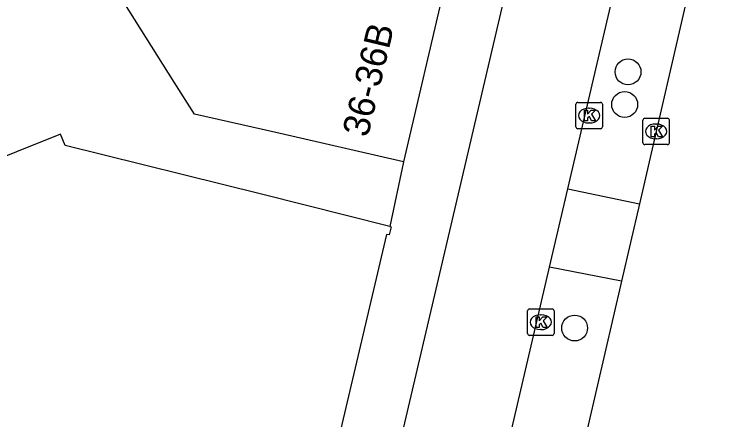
# Model space of a CAD drawing. Extents: x 161087 to 161922, y 382574 to 383873.
# Drawn here: x 161822.2 to 161848.67, y 382622.42 to 382637.76 of the extents above; entities that cross this region are included whole.
import ezdxf

# ---------------------------------------------------------------- set-up
doc = ezdxf.new("R2010")
doc.units = 0
for name, color, linetype in [('IMGEO_Boom', 7, 'Continuous'), ('IMGEO_Fietspad_gesloten', 7, 'Continuous'), ('IMGEO_Kolk', 7, 'Continuous'), ('IMGEO_Pand', 7, 'Continuous'), ('IMGEO_Pand_nummerreeks', 7, 'Continuous'), ('IMGEO_Rijbaan_lokaal_gesloten', 7, 'Continuous'), ('IMGEO_Voetpad_open', 7, 'Continuous')]:
    doc.layers.add(name, color=color, linetype=linetype)

msp = doc.modelspace()

# ---------------------------------------------------------------- linework, layer by layer
at = {"layer": 'IMGEO_Boom'}
for centre in [(161845.383, 382635.571), (161845.257, 382634.34), (161843.367, 382625.896)]:
    msp.add_circle(centre, 0.489, dxfattribs=at)
at = {"layer": 'IMGEO_Fietspad_gesloten'}
for points in [[(161847.637, 382667.997), (161836.808, 382621.723)], [(161843.11, 382631.153), (161846.012, 382643.59)], [(161842.421, 382628.201), (161843.11, 382631.153)], [(161840.604, 382620.414), (161842.421, 382628.201)]]:
    msp.add_lwpolyline(points, dxfattribs=at)
at = {"layer": 'IMGEO_Kolk'}
for p, q in [((161843.414, 382633.496), (161843.414, 382634.348)), ((161843.489, 382634.422), (161844.341, 382634.422)), ((161843.902, 382634.202), (161843.927, 382634.202)), ((161844.415, 382634.348), (161844.415, 382633.496)), ((161845.942, 382632.897), (161845.942, 382633.749)), ((161846.017, 382633.823), (161846.869, 382633.823)), ((161846.943, 382633.749), (161846.943, 382632.897)), ((161844.341, 382633.422), (161843.489, 382633.422)), ((161843.925, 382633.642), (161843.9, 382633.642)), ((161846.43, 382633.603), (161846.455, 382633.603)), ((161846.453, 382633.043), (161846.428, 382633.043)), ((161846.869, 382632.823), (161846.017, 382632.823)), ((161841.587, 382625.691), (161841.587, 382626.543)), ((161841.662, 382626.617), (161842.514, 382626.617)), ((161842.588, 382626.543), (161842.588, 382625.691)), ((161842.075, 382626.397), (161842.1, 382626.397)), ((161842.098, 382625.837), (161842.073, 382625.837)), ((161842.514, 382625.617), (161841.662, 382625.617))]:
    msp.add_line(p, q, dxfattribs=at)
for points in [[(161843.414, 382633.496), (161843.414, 382634.348)], [(161843.489, 382634.422), (161844.341, 382634.422)], [(161844.415, 382634.348), (161844.415, 382633.496)], [(161843.735, 382634.122), (161843.858, 382634.122), (161843.858, 382633.971), (161843.988, 382634.122), (161844.152, 382634.122), (161844.006, 382633.971), (161844.159, 382633.722), (161844.007, 382633.722), (161843.922, 382633.886), (161843.858, 382633.819), (161843.858, 382633.722), (161843.735, 382633.722), (161843.735, 382634.122)], [(161845.942, 382632.897), (161845.942, 382633.749)], [(161846.017, 382633.823), (161846.869, 382633.823)], [(161846.943, 382633.749), (161846.943, 382632.897)], [(161844.341, 382633.422), (161843.489, 382633.422)], [(161846.263, 382633.523), (161846.386, 382633.523), (161846.386, 382633.372), (161846.516, 382633.523), (161846.68, 382633.523), (161846.534, 382633.372), (161846.687, 382633.123), (161846.535, 382633.123), (161846.45, 382633.287), (161846.386, 382633.22), (161846.386, 382633.123), (161846.263, 382633.123), (161846.263, 382633.523)], [(161846.869, 382632.823), (161846.017, 382632.823)], [(161841.587, 382625.691), (161841.587, 382626.543)], [(161841.662, 382626.617), (161842.514, 382626.617)], [(161842.588, 382626.543), (161842.588, 382625.691)], [(161841.908, 382626.317), (161842.031, 382626.317), (161842.031, 382626.166), (161842.161, 382626.317), (161842.325, 382626.317), (161842.179, 382626.166), (161842.332, 382625.917), (161842.18, 382625.917), (161842.095, 382626.081), (161842.031, 382626.014), (161842.031, 382625.917), (161841.908, 382625.917), (161841.908, 382626.317)], [(161842.514, 382625.617), (161841.662, 382625.617)]]:
    msp.add_lwpolyline(points, dxfattribs=at)
for centre, start, end in [((161843.491, 382634.346), 91.552, 178.448), ((161843.491, 382634.346), 91.552, 178.448), ((161844.339, 382634.346), 1.552, 88.448), ((161844.339, 382634.346), 1.552, 88.448), ((161846.019, 382633.747), 91.552, 178.448), ((161846.019, 382633.747), 91.552, 178.448), ((161846.867, 382633.747), 1.552, 88.448), ((161846.867, 382633.747), 1.552, 88.448), ((161843.491, 382633.498), 181.552, 268.448), ((161843.491, 382633.498), 181.552, 268.448), ((161844.339, 382633.498), 271.552, 358.448), ((161844.339, 382633.498), 271.552, 358.448), ((161846.019, 382632.899), 181.552, 268.448), ((161846.019, 382632.899), 181.552, 268.448), ((161846.867, 382632.899), 271.552, 358.448), ((161846.867, 382632.899), 271.552, 358.448), ((161841.664, 382626.541), 91.552, 178.448), ((161841.664, 382626.541), 91.552, 178.448), ((161842.512, 382626.541), 1.552, 88.448), ((161842.512, 382626.541), 1.552, 88.448), ((161841.664, 382625.693), 181.552, 268.448), ((161841.664, 382625.693), 181.552, 268.448), ((161842.512, 382625.693), 271.552, 358.448), ((161842.512, 382625.693), 271.552, 358.448)]:
    msp.add_arc(centre, 0.0765, start, end, dxfattribs=at)
for centre, major_axis, ratio, start_param, end_param in [((161843.901, 382633.922), (-0.387, 0.002), 0.722429, 4.712389, 7.853982), ((161843.926, 382633.922), (-0.39, 0.002), 0.717154, 1.570796, 4.712389), ((161846.429, 382633.323), (-0.387, 0.002), 0.722429, 4.712389, 7.853982), ((161846.454, 382633.323), (-0.39, 0.002), 0.717154, 1.570796, 4.712389), ((161842.074, 382626.117), (-0.387, 0.002), 0.722429, 4.712389, 7.853982), ((161842.099, 382626.117), (-0.39, 0.002), 0.717154, 1.570796, 4.712389)]:
    msp.add_ellipse(centre, major_axis=major_axis, ratio=ratio, start_param=start_param, end_param=end_param, dxfattribs=at)
at = {"layer": 'IMGEO_Pand'}
for points in [[(161836.898, 382632.179), (161832.088, 382633.286), (161829.014, 382633.97), (161828.24, 382635.188), (161823.686, 382642.442)], [(161838.456, 382638.814), (161836.898, 382632.179)], [(161836.385, 382629.733), (161831.536, 382630.953), (161824.122, 382632.789), (161823.951, 382633.215), (161817.36, 382630.577), (161816.041, 382633.872)], [(161836.385, 382629.733), (161836.438, 382629.72), (161836.367, 382629.412), (161836.259, 382629.429), (161834.23, 382620.808), (161825.941, 382617.487), (161826.036, 382617.249), (161823.767, 382616.34), (161823.648, 382616.637), (161812.865, 382612.321), (161812.997, 382611.991), (161810.383, 382610.944), (161810.31, 382611.126), (161805.662, 382609.265), (161802.325, 382607.929)]]:
    msp.add_lwpolyline(points, dxfattribs=at)
at = {"layer": 'IMGEO_Rijbaan_lokaal_gesloten'}
for points in [[(161848.667, 382642.936), (161846.443, 382633.323), (161845.811, 382630.59)], [(161845.811, 382630.59), (161845.134, 382627.661)], [(161845.134, 382627.661), (161843.561, 382620.861)]]:
    msp.add_lwpolyline(points, dxfattribs=at)
at = {"layer": 'IMGEO_Voetpad_open'}
for points in [[(161836.898, 382632.179), (161836.385, 382629.733)], [(161843.11, 382631.153), (161845.811, 382630.59)], [(161845.134, 382627.661), (161842.421, 382628.201)]]:
    msp.add_lwpolyline(points, dxfattribs=at)

# ---------------------------------------------------------------- texts
at = {"layer": 'IMGEO_Pand_nummerreeks'}
msp.add_text('36-36B', height=1, rotation=76.5873, dxfattribs=at).set_placement((161835.556, 382633.07))

doc.saveas('drawing.dxf')
